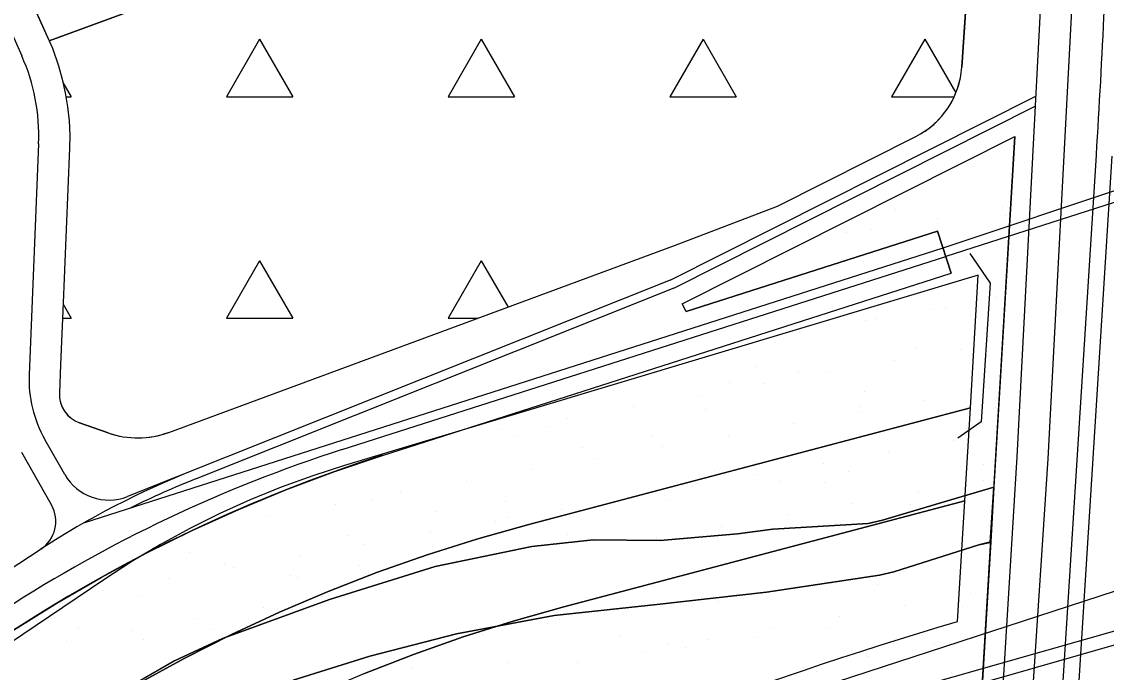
# Model space of a CAD drawing. Extents: x 419109 to 421295, y 4452223 to 4457798.
# Drawn here: x 419954.6 to 420199.2, y 4454773 to 4454919.8 of the extents above; entities that cross this region are included whole.
import ezdxf

# ---------------------------------------------------------------- set-up
doc = ezdxf.new("R2010")
doc.units = 0
for name, color, linetype in [('ADAKENARI', 7, 'Continuous'), ('KALDIRIM_ALT', 7, 'Continuous'), ('KALDIRIM_FAT', 7, 'Continuous'), ('PL_AGACLANDIRILACAK', 7, 'Continuous'), ('PL_AYA_PARK_DINLENME', 7, 'Continuous'), ('PL_K_DEPOLAMA', 7, 'Continuous'), ('PL_TA_K_DERE', 7, 'Continuous'), ('RAYLI_TOPLU_TAŞIMA_HATTI', 7, 'Continuous'), ('SN_KENTSEL_DONUSUM', 7, 'Continuous'), ('TRFAT_AĞAÇLANDıRıLAC', 7, 'Continuous'), ('TRFAT_PARKALANI', 7, 'Continuous')]:
    doc.layers.add(name, color=color, linetype=linetype)

msp = doc.modelspace()

# ---------------------------------------------------------------- linework, layer by layer
at = {"layer": 'ADAKENARI'}
for p, q in [((419936.57, 4454969.42), (419960.75, 4454915.48)), ((420170.15, 4454962.72), (420166.62, 4454909.55)), ((419960.75, 4454915.48), (419991.16, 4454926.7)), ((419960.75, 4454915.48), (419961.49, 4454913.81)), ((419961.49, 4454913.81), (419962.86, 4454909.87)), ((419962.86, 4454909.87), (419963.73, 4454906.81)), ((419963.73, 4454906.81), (419964.42, 4454903.71)), ((419964.42, 4454903.71), (419964.93, 4454900.57)), ((419964.93, 4454900.57), (419965.26, 4454897.4)), ((419965.26, 4454897.4), (419965.41, 4454894.23)), ((419965.41, 4454894.23), (419965.37, 4454891.26)), ((420103.55, 4454856.16), (420178.57, 4454893.93)), ((420125.02, 4454878.17), (420156.24, 4454893.88)), ((420169.28, 4454737.35), (420178.57, 4454893.93)), ((419965.37, 4454891.26), (419963.85, 4454854.54)), ((420101.85, 4454869.31), (420125.02, 4454878.17)), ((420104.43, 4454854.4), (420161.17, 4454872.56)), ((420161.17, 4454872.56), (420164.22, 4454863.04)), ((419987.73, 4454827.15), (420101.85, 4454869.31)), ((420168.42, 4454867.48), (420173, 4454860.79)), ((420035.93, 4454821.97), (420164.22, 4454863.04)), ((420173, 4454860.79), (420170.97, 4454829.5)), ((419963.85, 4454854.54), (419963.35, 4454842.46)), ((419963.86, 4454854.54), (419963.85, 4454854.54)), ((420104.43, 4454854.4), (420103.55, 4454856.16)), ((419963.35, 4454842.46), (419963.08, 4454836.02)), ((419974.11, 4454827.04), (419967.63, 4454829.31)), ((420170.97, 4454829.5), (420165.72, 4454825.82)), ((420173.87, 4454814.77), (420164.17, 4454811.95)), ((420164.17, 4454811.95), (420148.75, 4454807.34)), ((420123.99, 4454805.29), (420116.04, 4454804.26)), ((420145.51, 4454806.61), (420123.99, 4454805.29)), ((420145.51, 4454806.61), (420148.75, 4454807.34)), ((420083.44, 4454802.89), (420069.66, 4454801.4)), ((420098.6, 4454802.76), (420083.44, 4454802.89)), ((420116.04, 4454804.26), (420098.6, 4454802.76)), ((420069.66, 4454801.4), (420047.81, 4454796.88)), ((420170.45, 4454801.8), (420151.32, 4454795.68)), ((420173.14, 4454802.44), (420170.45, 4454801.8)), ((420047.81, 4454796.88), (420024.03, 4454789.42)), ((420151.32, 4454795.68), (420148.06, 4454794.91)), ((420122.55, 4454791.12), (420148.06, 4454794.91)), ((420097.86, 4454788.3), (420122.55, 4454791.12)), ((420024.03, 4454789.42), (419999.87, 4454780.63)), ((420074.65, 4454785.87), (420097.86, 4454788.3)), ((420052.64, 4454781.73), (420074.65, 4454785.87)), ((420033.09, 4454776.64), (420052.64, 4454781.73)), ((419999.87, 4454780.63), (419989.04, 4454775.63)), ((420015.79, 4454771.22), (420033.09, 4454776.64)), ((419989.04, 4454775.63), (419974.52, 4454767.27))]:
    msp.add_line(p, q, dxfattribs=at)
for centre, radius, start, end in [((420147.72, 4454910.81), 18.95, 296.7209, 356.2021), ((419969.89, 4454835.74), 6.81, 177.6321, 250.6579), ((419980.76, 4454846), 20.1, 250.6579, 290.2759), ((420141.67, 4454491.62), 346.87, 107.7494, 123.0067)]:
    msp.add_arc(centre, radius, start, end, dxfattribs=at)
at = {"layer": 'KALDIRIM_ALT'}
for p, q in [((420162.39, 4454868.75), (420232.3, 4454892.18)), ((420233.22, 4454889.33), (420163, 4454866.85)), ((420256.91, 4454798.26), (420154.82, 4454769.13)), ((420155.51, 4454766.21), (420257.79, 4454795.39))]:
    msp.add_line(p, q, dxfattribs=at)
at = {"layer": 'KALDIRIM_FAT'}
for p, q in [((420188.98, 4455010.79), (420179.01, 4454821.62)), ((420195.99, 4455010.72), (420186, 4454821.21)), ((419927.9, 4454971.67), (419954.59, 4454912.1)), ((420100.85, 4454861.52), (420183.3, 4454903.03)), ((420101.67, 4454859.69), (420183.18, 4454900.73)), ((419958.4, 4454892.27), (419956.25, 4454840.14)), ((419968.62, 4454806.73), (420162.39, 4454868.75)), ((420026.88, 4454823.28), (420163, 4454866.85)), ((420100.85, 4454861.52), (419978.48, 4454812.69)), ((420101.67, 4454859.69), (419993.9, 4454816.69)), ((419964.3, 4454817.65), (419959.79, 4454825.56)), ((419961.3, 4454810.8), (419954.58, 4454822.59)), ((420179.01, 4454821.62), (420172.73, 4454718.74)), ((420186, 4454821.21), (420179.32, 4454718.31)), ((419750.81, 4454665.66), (419958.74, 4454800.72))]:
    msp.add_line(p, q, dxfattribs=at)
for centre, radius, start, end in [((419914.41, 4454894.09), 44.03, 357.6321, 24.1398), ((419983.41, 4454839.02), 27.18, 177.6321, 209.6731), ((420123.79, 4454520.53), 317.88, 107.7494, 123.0067), ((420066.41, 4454634.96), 197.67, 111.7536, 123.0067), ((419974.24, 4454823.32), 11.44, 209.6731, 291.7536), ((420066.41, 4454634.96), 195.67, 111.7536, 116.4615), ((419954.78, 4454807.09), 7.5, 303.0067, 29.6731)]:
    msp.add_arc(centre, radius, start, end, dxfattribs=at)
at = {"layer": 'PL_AGACLANDIRILACAK'}
msp.add_lwpolyline([(419991.16, 4454926.7), (419960.75, 4454915.48), (419961.49, 4454913.81), (419962.86, 4454909.87), (419963.73, 4454906.81), (419964.42, 4454903.71), (419964.93, 4454900.57), (419965.26, 4454897.4), (419965.41, 4454894.23), (419965.37, 4454891.26), (419963.85, 4454854.54), (419963.35, 4454842.46), (419963.08, 4454836.02), (419963.13, 4454834.93), (419963.34, 4454833.87), (419963.72, 4454832.85), (419964.25, 4454831.91), (419964.93, 4454831.07), (419965.73, 4454830.34), (419966.64, 4454829.75), (419967.63, 4454829.31), (419974.11, 4454827.04), (419975.77, 4454826.53), (419977.47, 4454826.17), (419979.19, 4454825.96), (419980.93, 4454825.9), (419982.66, 4454825.99), (419984.38, 4454826.23), (419986.07, 4454826.62), (419987.73, 4454827.15), (420101.85, 4454869.31), (420125.02, 4454878.17), (420156.24, 4454893.88), (420158.36, 4454895.13), (420160.29, 4454896.63), (420162.02, 4454898.38), (420163.51, 4454900.34), (420164.73, 4454902.47), (420165.67, 4454904.74), (420166.3, 4454907.12), (420166.62, 4454909.55), (420170.15, 4454962.72)], dxfattribs=at)
at = {"layer": 'PL_AYA_PARK_DINLENME'}
for points in [[(419952.72, 4454782.5), (419962.51, 4454788.63), (419972.49, 4454794.43), (419982.66, 4454799.89), (419993.01, 4454805.01), (420003.52, 4454809.79), (420014.19, 4454814.21), (420024.99, 4454818.27), (420035.93, 4454821.97), (420164.22, 4454863.04), (420164.22, 4454863.04), (420161.17, 4454872.56), (420104.43, 4454854.4), (420103.55, 4454856.16), (420178.57, 4454893.93), (420173.87, 4454814.77), (420164.17, 4454811.95), (420148.75, 4454807.34), (420145.51, 4454806.61), (420123.99, 4454805.29), (420116.04, 4454804.26), (420098.6, 4454802.76), (420083.44, 4454802.89), (420069.66, 4454801.4), (420047.81, 4454796.88), (420024.03, 4454789.42), (419999.87, 4454780.63), (419989.04, 4454775.63), (419974.52, 4454767.27)], [(419811.51, 4454660.19), (419960.43, 4454757.97), (419970.51, 4454764.36), (419980.79, 4454770.42), (419991.26, 4454776.14), (420001.91, 4454781.53), (420012.72, 4454786.57), (420023.7, 4454791.25), (420034.82, 4454795.58), (420046.07, 4454799.55), (420057.45, 4454803.16), (420068.94, 4454806.39), (420168.55, 4454832.72), (420170.34, 4454862.62), (420027.4, 4454819.66), (420020.22, 4454817.35), (420013.13, 4454814.77), (420006.14, 4454811.93), (419999.26, 4454808.83), (419992.51, 4454805.47), (419985.89, 4454801.85), (419979.41, 4454797.99), (419973.07, 4454793.89), (419753.58, 4454645.73)], [(419616, 4454501.6), (419965.9, 4454717.86), (420130.88, 4454773.47), (420135.2, 4454774.92), (420139.53, 4454776.35), (420143.87, 4454777.75), (420148.21, 4454779.14), (420152.57, 4454780.51), (420156.92, 4454781.86), (420161.28, 4454783.18), (420165.65, 4454784.49), (420167.29, 4454811.7), (420076.88, 4454787.8), (420065.45, 4454784.58), (420054.14, 4454781), (420042.94, 4454777.05), (420031.89, 4454772.75), (420020.97, 4454768.09), (420010.21, 4454763.07), (419999.62, 4454757.72), (419989.21, 4454752.03), (419978.98, 4454746), (419968.96, 4454739.65), (419822.13, 4454643.23)], [(420015.79, 4454771.22), (420033.09, 4454776.64), (420052.64, 4454781.73), (420074.65, 4454785.87), (420097.86, 4454788.3), (420122.55, 4454791.12), (420148.06, 4454794.91), (420151.32, 4454795.68), (420170.45, 4454801.8), (420173.14, 4454802.44), (420169.28, 4454737.35)]]:
    msp.add_lwpolyline(points, dxfattribs=at)
at = {"layer": 'PL_K_DEPOLAMA'}
msp.add_lwpolyline([(419939.58, 4455013.42), (419934.7, 4454996.74), (419933.87, 4454993.35), (419933.34, 4454989.9), (419933.12, 4454986.41), (419933.2, 4454982.91), (419933.59, 4454979.44), (419934.29, 4454976.02), (419935.29, 4454972.67), (419936.57, 4454969.42), (419960.75, 4454915.48), (419991.16, 4454926.7), (420071.81, 4454959.68), (420088.01, 4454974.36), (420112.8, 4455011.59)], dxfattribs=at)
at = {"layer": 'PL_TA_K_DERE'}
for points in [[(420031.89, 4454772.75), (420042.94, 4454777.05), (420054.14, 4454781), (420065.45, 4454784.58), (420076.88, 4454787.8), (420167.29, 4454811.7), (420168.55, 4454832.72), (420068.94, 4454806.39), (420057.45, 4454803.16), (420046.07, 4454799.55), (420034.82, 4454795.58), (420023.7, 4454791.25), (420012.72, 4454786.57), (420001.91, 4454781.53), (419991.26, 4454776.14), (419980.79, 4454770.42)], [(420015.79, 4454771.22), (420033.09, 4454776.64), (420052.64, 4454781.73), (420074.65, 4454785.87), (420097.86, 4454788.3), (420122.55, 4454791.12), (420148.06, 4454794.91), (420151.32, 4454795.68), (420170.45, 4454801.8), (420173.04, 4454802.31), (420173.87, 4454814.77), (420164.17, 4454811.95), (420148.75, 4454807.34), (420145.51, 4454806.61), (420123.99, 4454805.29), (420116.04, 4454804.26), (420098.6, 4454802.76), (420083.44, 4454802.89), (420069.66, 4454801.4), (420047.81, 4454796.88), (420024.03, 4454789.42), (419999.87, 4454780.63), (419989.04, 4454775.63), (419974.52, 4454767.27)], [(419974.52, 4454767.27), (419989.04, 4454775.63), (419999.87, 4454780.63), (420024.03, 4454789.42), (420047.81, 4454796.88), (420069.66, 4454801.4), (420083.44, 4454802.89), (420098.6, 4454802.76), (420116.04, 4454804.26), (420123.99, 4454805.29), (420145.51, 4454806.61), (420148.75, 4454807.34), (420164.17, 4454811.95), (420173.87, 4454814.77), (420173.14, 4454802.44), (420170.45, 4454801.8), (420151.32, 4454795.68), (420148.06, 4454794.91), (420122.55, 4454791.12), (420097.86, 4454788.3), (420074.65, 4454785.87), (420052.64, 4454781.73), (420033.09, 4454776.64), (420015.79, 4454771.22)]]:
    msp.add_lwpolyline(points, dxfattribs=at)
at = {"layer": 'RAYLI_TOPLU_TAŞIMA_HATTI'}
for p, q in [((420183.51, 4454676.91), (420196.97, 4454889.71)), ((420187.11, 4454676.68), (420200.56, 4454889.49))]:
    msp.add_line(p, q, dxfattribs=at)
msp.add_arc((418200.95, 4455015.89), 2000, 356.38298, 358.28453, dxfattribs=at)
at = {"layer": 'SN_KENTSEL_DONUSUM'}
msp.add_line((419975.63, 4454717.8), (420329.48, 4454833.29), dxfattribs=at)
at = {"layer": 'TRFAT_AĞAÇLANDıRıLAC'}
for p, q in [((420008.25, 4454915.86), (420000.75, 4454902.88)), ((420008.25, 4454915.86), (420015.75, 4454902.88)), ((420058.25, 4454915.86), (420050.75, 4454902.88)), ((420058.25, 4454915.86), (420065.75, 4454902.88)), ((420108.25, 4454915.86), (420100.75, 4454902.88)), ((420108.25, 4454915.86), (420115.75, 4454902.88)), ((420158.25, 4454915.86), (420150.75, 4454902.88)), ((420158.25, 4454915.86), (420165.25, 4454903.73)), ((419963.89, 4454906.09), (419965.75, 4454902.88)), ((419964.56, 4454902.88), (419965.75, 4454902.88)), ((420000.75, 4454902.88), (420015.75, 4454902.88)), ((420050.75, 4454902.88), (420065.75, 4454902.88)), ((420100.75, 4454902.88), (420115.75, 4454902.88)), ((420150.75, 4454902.88), (420164.9, 4454902.88)), ((420008.25, 4454865.86), (420000.75, 4454852.88)), ((420008.25, 4454865.86), (420015.75, 4454852.88)), ((420058.25, 4454865.86), (420050.75, 4454852.88)), ((420058.25, 4454865.86), (420064.28, 4454855.43)), ((419963.91, 4454856.05), (419965.75, 4454852.88)), ((419963.78, 4454852.88), (419965.75, 4454852.88)), ((420000.75, 4454852.88), (420015.75, 4454852.88)), ((420050.75, 4454852.88), (420057.39, 4454852.88))]:
    msp.add_line(p, q, dxfattribs=at)
at = {"layer": 'TRFAT_PARKALANI'}
for p, q in [((420169.22, 4454887.05), (420169.22, 4454887.05)), ((420151.56, 4454877.41), (420151.56, 4454877.41)), ((420175.88, 4454878.07), (420175.88, 4454878.07)), ((420176.51, 4454876.17), (420176.51, 4454876.17)), ((420161.11, 4454875.47), (420161.11, 4454875.47)), ((420140.67, 4454872.21), (420140.67, 4454872.21)), ((420146.33, 4454872.86), (420146.33, 4454872.86)), ((420131.56, 4454870.26), (420131.56, 4454870.26)), ((420165.46, 4454869.88), (420165.46, 4454869.88)), ((420165.02, 4454866.53), (420165.02, 4454866.53)), ((420167.77, 4454866.49), (420167.77, 4454866.49)), ((420118.54, 4454862.92), (420118.54, 4454862.92)), ((420129.18, 4454862.57), (420129.18, 4454862.57)), ((420174.43, 4454857.51), (420174.43, 4454857.51)), ((420108.68, 4454856.07), (420108.68, 4454856.07)), ((420159.66, 4454854.9), (420159.66, 4454854.9)), ((420162.86, 4454855.11), (420162.86, 4454855.11)), ((420144.88, 4454852.3), (420144.88, 4454852.3)), ((420147.22, 4454852.79), (420147.22, 4454852.79)), ((420130.11, 4454849.69), (420130.11, 4454849.69)), ((420115.34, 4454847.09), (420115.34, 4454847.09)), ((420156.13, 4454846.01), (420156.13, 4454846.01)), ((420166.32, 4454845.92), (420166.32, 4454845.92)), ((420120.29, 4454842.05), (420120.29, 4454842.05)), ((420151.54, 4454843.32), (420151.54, 4454843.32)), ((420099.43, 4454840.91), (420099.43, 4454840.91)), ((420129.84, 4454840.62), (420129.84, 4454840.62)), ((420136.77, 4454840.72), (420136.77, 4454840.72)), ((420114.2, 4454838.3), (420114.2, 4454838.3)), ((420122, 4454838.11), (420122, 4454838.11)), ((420172.98, 4454836.94), (420172.98, 4454836.94)), ((420107.23, 4454835.51), (420107.23, 4454835.51)), ((420144.64, 4454836.37), (420144.64, 4454836.37)), ((420092.46, 4454832.9), (420092.46, 4454832.9)), ((420108.8, 4454832.41), (420108.8, 4454832.41)), ((420143.75, 4454833.09), (420143.75, 4454833.09)), ((420158.2, 4454834.34), (420158.2, 4454834.34)), ((420174.16, 4454832.81), (420174.16, 4454832.81)), ((420077.68, 4454830.3), (420077.68, 4454830.3)), ((420143.43, 4454831.74), (420143.43, 4454831.74)), ((420158.52, 4454830.49), (420158.52, 4454830.49)), ((420062.91, 4454827.69), (420062.91, 4454827.69)), ((420072.96, 4454828.45), (420072.96, 4454828.45)), ((420128.66, 4454829.13), (420128.66, 4454829.13)), ((420048.14, 4454825.09), (420048.14, 4454825.09)), ((420066.41, 4454826.42), (420066.41, 4454826.42)), ((420096.82, 4454826.13), (420096.82, 4454826.13)), ((420113.89, 4454826.53), (420113.89, 4454826.53)), ((420164.86, 4454825.36), (420164.86, 4454825.36)), ((420081.18, 4454823.81), (420081.18, 4454823.81)), ((420099.12, 4454823.92), (420099.12, 4454823.92)), ((420150.09, 4454822.76), (420150.09, 4454822.76)), ((420084.34, 4454821.32), (420084.34, 4454821.32)), ((420135.32, 4454820.15), (420135.32, 4454820.15)), ((420171.58, 4454819.82), (420171.58, 4454819.82)), ((420069.57, 4454818.71), (420069.57, 4454818.71)), ((420110.73, 4454818.6), (420110.73, 4454818.6)), ((420120.55, 4454817.55), (420120.55, 4454817.55)), ((420141.14, 4454818.32), (420141.14, 4454818.32)), ((420054.8, 4454816.11), (420054.8, 4454816.11)), ((420105.78, 4454814.94), (420105.78, 4454814.94)), ((420125.5, 4454816), (420125.5, 4454816)), ((420135.74, 4454815.85), (420135.74, 4454815.85)), ((420171.53, 4454816.38), (420171.53, 4454816.38)), ((420040.03, 4454813.5), (420040.03, 4454813.5)), ((420156.75, 4454813.78), (420156.75, 4454813.78)), ((420025.25, 4454810.9), (420025.25, 4454810.9)), ((420033.39, 4454811.93), (420033.39, 4454811.93)), ((420063.81, 4454811.65), (420063.81, 4454811.65)), ((420091, 4454812.34), (420091, 4454812.34)), ((420099.91, 4454811.89), (420099.91, 4454811.89)), ((420141.98, 4454811.17), (420141.98, 4454811.17)), ((420155.04, 4454810.79), (420155.04, 4454810.79)), ((420010.48, 4454808.29), (420010.48, 4454808.29)), ((420048.17, 4454809.33), (420048.17, 4454809.33)), ((420064.07, 4454807.93), (420064.07, 4454807.93)), ((420076.23, 4454809.73), (420076.23, 4454809.73)), ((420127.21, 4454808.57), (420127.21, 4454808.57)), ((419995.71, 4454805.69), (419995.71, 4454805.69)), ((420061.46, 4454807.13), (420061.46, 4454807.13)), ((420112.44, 4454805.96), (420112.44, 4454805.96)), ((420124.25, 4454806.21), (420124.25, 4454806.21)), ((420028.23, 4454803.97), (420028.23, 4454803.97)), ((420046.69, 4454804.52), (420046.69, 4454804.52)), ((420077.71, 4454804.12), (420077.71, 4454804.12)), ((420097.66, 4454803.36), (420097.66, 4454803.36)), ((420108.12, 4454803.83), (420108.12, 4454803.83)), ((420031.92, 4454801.92), (420031.92, 4454801.92)), ((419992.39, 4454800), (419992.39, 4454800)), ((420017.14, 4454799.31), (420017.14, 4454799.31)), ((420052.58, 4454798.29), (420052.58, 4454798.29)), ((420000.38, 4454797.45), (420000.38, 4454797.45)), ((420002.37, 4454796.71), (420002.37, 4454796.71)), ((420030.79, 4454797.16), (420030.79, 4454797.16)), ((420152.89, 4454795.33), (420152.89, 4454795.33)), ((419987.6, 4454794.1), (419987.6, 4454794.1)), ((420015.15, 4454794.84), (420015.15, 4454794.84)), ((420016.74, 4454794.32), (420016.74, 4454794.32)), ((420137.25, 4454793.02), (420137.25, 4454793.02)), ((419972.83, 4454791.5), (419972.83, 4454791.5)), ((420147.5, 4454792.87), (420147.5, 4454792.87)), ((420168.51, 4454790.79), (420168.51, 4454790.79)), ((419980.9, 4454790.36), (419980.9, 4454790.36)), ((420023.8, 4454790.33), (420023.8, 4454790.33)), ((420111.66, 4454788.91), (420111.66, 4454788.91)), ((420153.73, 4454788.19), (420153.73, 4454788.19)), ((420009.03, 4454787.73), (420009.03, 4454787.73)), ((420087.98, 4454786.75), (420087.98, 4454786.75)), ((420138.96, 4454785.58), (420138.96, 4454785.58)), ((420166.8, 4454787.81), (420166.8, 4454787.81)), ((420171.84, 4454787.19), (420171.84, 4454787.19)), ((419994.26, 4454785.12), (419994.26, 4454785.12)), ((420073.21, 4454784.14), (420073.21, 4454784.14)), ((420075.82, 4454784.94), (420075.82, 4454784.94)), ((420136, 4454783.23), (420136, 4454783.23)), ((419967.36, 4454782.96), (419967.36, 4454782.96)), ((419979.49, 4454782.52), (419979.49, 4454782.52)), ((419997.77, 4454782.67), (419997.77, 4454782.67)), ((420058.44, 4454781.54), (420058.44, 4454781.54)), ((420089.46, 4454781.13), (420089.46, 4454781.13)), ((420119.88, 4454780.85), (420119.88, 4454780.85)), ((420124.19, 4454782.98), (420124.19, 4454782.98)), ((419964.72, 4454779.91), (419964.72, 4454779.91)), ((419982.13, 4454780.35), (419982.13, 4454780.35)), ((420043.67, 4454778.93), (420043.67, 4454778.93)), ((420100.17, 4454779.27), (420100.17, 4454779.27)), ((420104.24, 4454778.53), (420104.24, 4454778.53)), ((420109.42, 4454780.37), (420109.42, 4454780.37)), ((420160.39, 4454779.21), (420160.39, 4454779.21)), ((420094.64, 4454777.77), (420094.64, 4454777.77)), ((420145.62, 4454776.6), (420145.62, 4454776.6)), ((420042.54, 4454774.18), (420042.54, 4454774.18)), ((420064.33, 4454775.3), (420064.33, 4454775.3)), ((420079.87, 4454775.16), (420079.87, 4454775.16)), ((420130.85, 4454774), (420130.85, 4454774)), ((420133.78, 4454773.32), (420133.78, 4454773.32)), ((420164.19, 4454773.03), (420164.19, 4454773.03))]:
    msp.add_line(p, q, dxfattribs=at)

doc.saveas('drawing.dxf')
